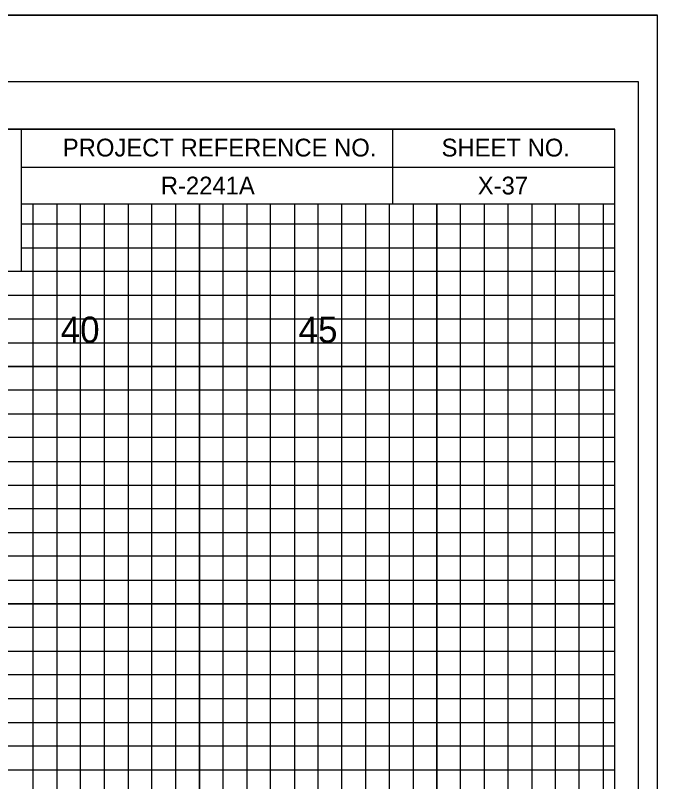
# Model space of a CAD drawing. Extents: x -4 to 103, y -2 to 6583.
# Drawn here: x 89.88 to 103.4, y 2600.95 to 2617.1 of the extents above; entities that cross this region are included whole.
import ezdxf

# ---------------------------------------------------------------- set-up
doc = ezdxf.new("R2010")
doc.units = 0
for name, color, linetype in [('Prop XS Offset Labels', 7, 'Continuous'), ('Prop XS Project Number', 7, 'Continuous'), ('Prop XS Sheet Number', 7, 'Continuous'), ('Sheet Cross Section CELL', 7, 'Continuous'), ('Sheet Cross Section Grid Major CELL', 7, 'Continuous'), ('Sheet Cross Section Grid Middle CELL', 7, 'Continuous'), ('Sheet Cutting Line CELL', 7, 'Continuous'), ('Sheet DOT Grid CELL', 7, 'Continuous'), ('Sheet Plot Border Inside CELL', 7, 'Continuous'), ('Sheet Plot Border Outside CELL', 7, 'Continuous')]:
    doc.layers.add(name, color=color, linetype=linetype)

msp = doc.modelspace()

# ---------------------------------------------------------------- linework, layer by layer
at = {"layer": 'Sheet Cross Section CELL'}
for p, q in [((90, 2614.7), (102.5, 2614.7)), ((90, 2614.7), (102.5, 2614.7)), ((97.825, 2613.125), (97.825, 2614.7)), ((101.875, 2614.7), (101.875, 2614.7)), ((102.5, 2614.7), (102.5, 2614.7)), ((102.5, 2613.125), (102.5, 2614.7)), ((102.5, 2614.7), (102.5, 2614.7)), ((102.5, 2614.7), (102.5, 2614.7)), ((102.5, 2613.125), (102.5, 2614.7)), ((90, 2613.9), (102.5, 2613.9)), ((90, 2613.125), (102.5, 2613.125)), ((99.4, 2613.125), (99.4, 2613.125)), ((99.4, 2613.125), (99.4, 2613.125))]:
    msp.add_line(p, q, dxfattribs=at)
for points in [[(102.5, 2614.7), (0, 2614.7), (0, 2549.7), (102.5, 2549.7)], [(83.75, 2614.7), (90, 2614.7), (90, 2611.7), (83.75, 2611.7)]]:
    msp.add_lwpolyline(points, close=True, dxfattribs=at)
at = {"layer": 'Sheet Cross Section Grid Major CELL'}
for points in [[(91.25, 2549.7), (91.25, 2613.125), (93.75, 2613.125), (93.75, 2549.7)], [(96.25, 2549.7), (96.25, 2613.125), (98.75, 2613.125), (98.75, 2549.7)], [(101.25, 2549.7), (101.25, 2613.125)], [(90, 2612.2), (102.5, 2612.2)], [(0, 2607.2), (102.5, 2607.2), (102.5, 2609.7), (0, 2609.7)], [(0, 2602.2), (102.5, 2602.2), (102.5, 2604.7), (0, 2604.7)]]:
    msp.add_lwpolyline(points, dxfattribs=at)
at = {"layer": 'Sheet Cross Section Grid Middle CELL'}
for points in [[(90.25, 2549.7), (90.25, 2613.125), (90.75, 2613.125), (90.75, 2549.7)], [(91.75, 2549.7), (91.75, 2613.125), (92.25, 2613.125), (92.25, 2549.7)], [(92.75, 2549.7), (92.75, 2613.125), (93.25, 2613.125), (93.25, 2549.7)], [(94.25, 2549.7), (94.25, 2613.125), (94.75, 2613.125), (94.75, 2549.7)], [(95.25, 2549.7), (95.25, 2613.125), (95.75, 2613.125), (95.75, 2549.7)], [(96.75, 2549.7), (96.75, 2613.125), (97.25, 2613.125), (97.25, 2549.7)], [(97.75, 2549.7), (97.75, 2613.125), (98.25, 2613.125), (98.25, 2549.7)], [(99.25, 2549.7), (99.25, 2613.125), (99.75, 2613.125), (99.75, 2549.7)], [(100.25, 2549.7), (100.25, 2613.125)], [(100.25, 2613.125), (100.75, 2613.125), (100.75, 2549.7), (101.75, 2549.7), (101.75, 2613.125), (102.25, 2613.125), (102.25, 2549.7)], [(102.5, 2611.7), (102.5, 2612.7), (90, 2612.7)], [(0, 2611.2), (102.5, 2611.2), (102.5, 2611.7), (0, 2611.7)], [(0, 2610.2), (102.5, 2610.2), (102.5, 2610.7), (0, 2610.7)], [(0, 2608.7), (102.5, 2608.7), (102.5, 2609.2), (0, 2609.2)], [(0, 2607.7), (102.5, 2607.7), (102.5, 2608.2), (0, 2608.2)], [(0, 2606.2), (102.5, 2606.2), (102.5, 2606.7), (0, 2606.7)], [(0, 2605.2), (102.5, 2605.2), (102.5, 2605.7), (0, 2605.7)], [(0, 2603.7), (102.5, 2603.7), (102.5, 2604.2), (0, 2604.2)], [(0, 2602.7), (102.5, 2602.7), (102.5, 2603.2), (0, 2603.2)], [(0, 2601.2), (102.5, 2601.2), (102.5, 2601.7), (0, 2601.7)]]:
    msp.add_lwpolyline(points, dxfattribs=at)
at = {"layer": 'Sheet Cutting Line CELL'}
msp.add_line((-3.5, 2617.1), (103.4, 2617.1), dxfattribs=at)
at = {"layer": 'Sheet DOT Grid CELL'}
for p, q in [((91.25, 2549.7), (91.25, 2613.125)), ((93.75, 2549.7), (93.75, 2613.125)), ((96.25, 2549.7), (96.25, 2613.125)), ((98.75, 2549.7), (98.75, 2613.125)), ((101.25, 2549.7), (101.25, 2613.125)), ((90, 2612.2), (102.5, 2612.2)), ((0, 2609.7), (102.5, 2609.7)), ((0, 2607.2), (102.5, 2607.2)), ((0, 2604.7), (102.5, 2604.7)), ((0, 2602.2), (102.5, 2602.2))]:
    msp.add_line(p, q, dxfattribs=at)
at = {"layer": 'Sheet Plot Border Inside CELL'}
msp.add_lwpolyline([(103, 2615.7), (-2.8, 2615.7), (-2.8, 2548.7), (103, 2548.7)], close=True, dxfattribs=at)
at = {"layer": 'Sheet Plot Border Outside CELL'}
msp.add_lwpolyline([(103.4, 2617.1), (-3.5, 2617.1), (-3.5, 2547.275), (103.4, 2547.275)], close=True, dxfattribs=at)

# ---------------------------------------------------------------- texts
at = {"layer": 'Prop XS Offset Labels'}
for s, p in [('40', (90.831, 2610.2)), ('45', (95.84, 2610.2))]:
    msp.add_text(s, height=0.55, dxfattribs=at).set_placement(p)
at = {"layer": 'Prop XS Project Number'}
msp.add_text('R-2241A', height=0.375, dxfattribs=at).set_placement((92.938, 2613.325))
at = {"layer": 'Prop XS Sheet Number'}
msp.add_text('X-37', height=0.375, dxfattribs=at).set_placement((99.612, 2613.325))
at = {"layer": 'Sheet Cross Section CELL'}
for s, p in [('PROJECT REFERENCE NO.', (90.875, 2614.125)), ('SHEET NO.', (98.85, 2614.125))]:
    msp.add_text(s, height=0.375, dxfattribs=at).set_placement(p)

doc.saveas('drawing.dxf')
